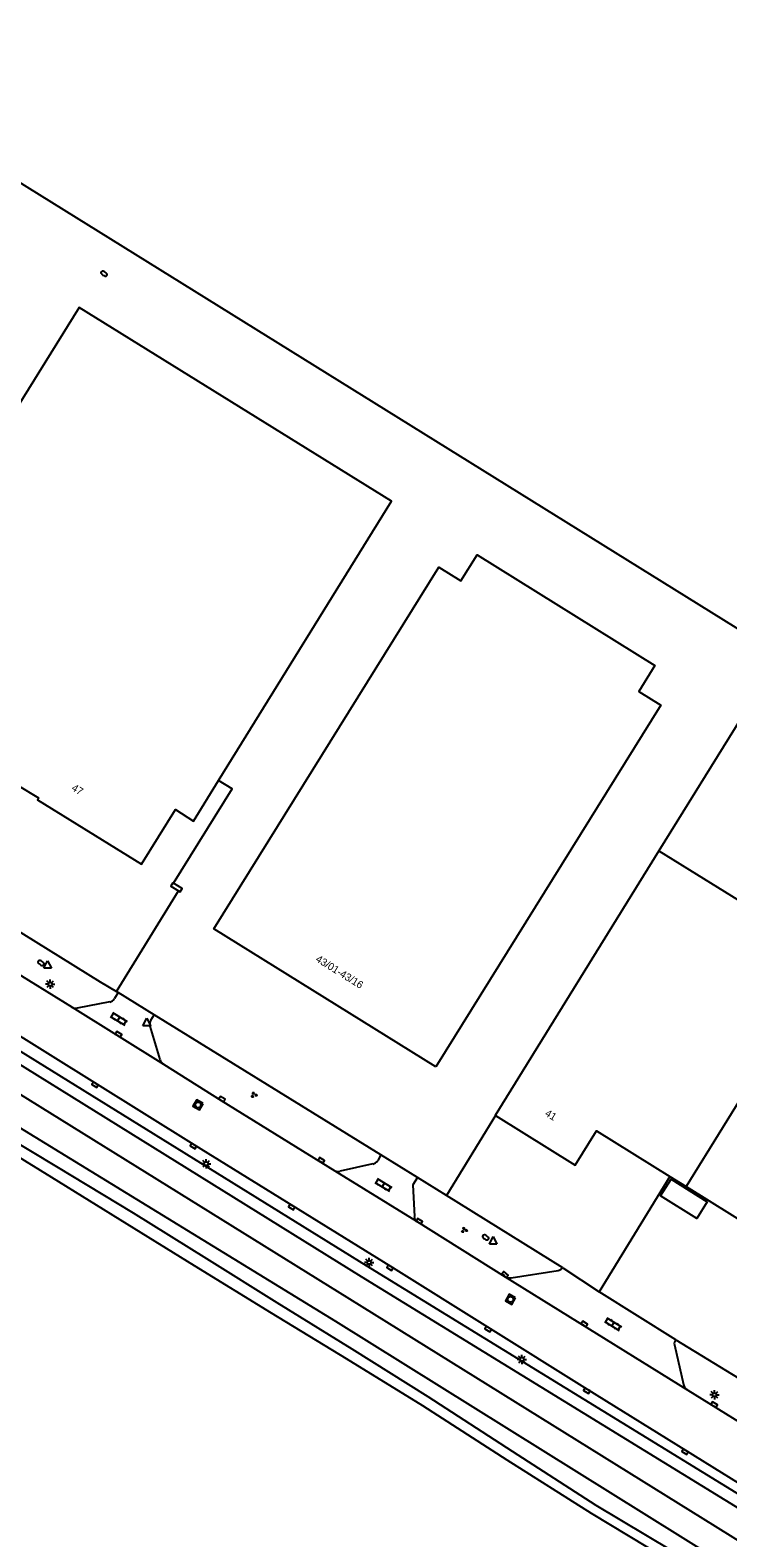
# Model space of a CAD drawing. Extents: x 128000 to 131008, y 398996 to 402500.
# Drawn here: x 128567.7 to 128661, y 400331.4 to 400533 of the extents above; entities that cross this region are included whole.
import ezdxf

# ---------------------------------------------------------------- set-up
doc = ezdxf.new("R2010")
doc.units = 0
for name, color, linetype in [('gg-afsc-hekwerk', 7, 'Continuous'), ('gg-afsc-muur', 7, 'Continuous'), ('gg-anno-huisnummerreeks BGT', 7, 'Continuous'), ('gg-bbg-bijgebouw', 7, 'Continuous'), ('gg-bbg-gedigitaliseerde bijgebouw', 7, 'Continuous'), ('gg-bbg-hoofdgebouw', 7, 'Continuous'), ('gg-bbg-tussenscheiding', 7, 'Continuous'), ('gg-knt-bovenkant onderkant talud', 7, 'Continuous'), ('gg-knt-onverhard', 7, 'Continuous'), ('gg-knt-verharding', 7, 'Continuous'), ('gt-grn-weggrens', 7, 'Continuous'), ('gt-symb-brandkraan', 7, 'Continuous'), ('gt-symb-groenvak', 7, 'Continuous'), ('gt-symb-klinker verharding', 7, 'Continuous'), ('gt-symb-kolk', 7, 'Continuous'), ('gt-symb-lichtmast', 7, 'Continuous'), ('gt-symb-rioolschacht', 7, 'Continuous'), ('gt-symb-waterafsluiter', 7, 'Continuous'), ('gx-grn-maaiveld', 7, 'Continuous')]:
    doc.layers.add(name, color=color, linetype=linetype)

# ---------------------------------------------------------------- blocks, each defined once
blk = doc.blocks.new('gt0-BR')
at = {"layer": 'gt-symb-brandkraan'}
for centre, radius, start, end in [((-0.24, 0), 0.206, 107.5669, 252.4331), ((0.6, -2.66), 3, 106.892, 107.5669), ((0, -0.69), 0.938, 73.108, 106.892), ((-0.6, -2.66), 3, 72.4331, 73.108), ((0.24, 0), 0.206, 287.567, 72.4331), ((0.6, 2.66), 3, 252.4331, 253.108), ((0, 0.69), 0.938, 253.108, 286.8921), ((-0.6, 2.66), 3, 286.8921, 287.567)]:
    blk.add_arc(centre, radius, start, end, dxfattribs=at)
blk = doc.blocks.new('gt0-KOLK')
at = {"layer": 'gt-symb-kolk'}
blk.add_lwpolyline([(0, 0), (0.38, 0), (0.38, 0.4), (-0.38, 0.4), (-0.38, 0), (0, 0)], dxfattribs=at)
blk = doc.blocks.new('gt0-WAFSL')
at = {"layer": 'gt-symb-waterafsluiter'}
for p, q in [((-0.5, -0.33), (0, 0.67)), ((0, 0.67), (0.5, -0.33)), ((0.5, -0.33), (-0.5, -0.33))]:
    blk.add_line(p, q, dxfattribs=at)
blk = doc.blocks.new('gt0-RS')
at = {"layer": 'gt-symb-rioolschacht'}
blk.add_lwpolyline([(-0.5, -0.5), (0.5, -0.5), (0.5, 0.5), (-0.5, 0.5)], close=True, dxfattribs=at)
blk.add_circle((0, 0), 0.375, dxfattribs=at)
blk = doc.blocks.new('gt0-LMAST')
at = {"layer": 'gt-symb-lichtmast'}
for p, q in [((-0.18, 0.17), (-0.45, 0.44)), ((-0.01, 0.25), (-0.01, 0.62)), ((0.17, 0.17), (0.44, 0.44)), ((-0.26, 0), (-0.63, 0)), ((-0.18, -0.18), (-0.45, -0.45)), ((-0.01, -0.25), (-0.01, -0.63)), ((0.44, -0.45), (0.17, -0.18)), ((0.24, 0), (0.62, 0))]:
    blk.add_line(p, q, dxfattribs=at)
blk.add_circle((-0.01, 0), 0.25, dxfattribs=at)
blk = doc.blocks.new('gt0-KL1')
at = {"layer": 'gt-symb-klinker verharding'}
for p, q in [((-1.15, 0.3), (1.15, 0.3)), ((-1, -0.3), (-1, 0.3)), ((-0.5, 0.3), (-0.5, 0.45)), ((0, -0.3), (0, 0.3)), ((0.5, 0.3), (0.5, 0.45)), ((1, -0.3), (1, 0.3)), ((-1.15, -0.3), (1.15, -0.3)), ((-0.5, -0.45), (-0.5, -0.3)), ((0.5, -0.45), (0.5, -0.3))]:
    blk.add_line(p, q, dxfattribs=at)
blk = doc.blocks.new('gt0-GRVAK')
at = {"layer": 'gt-symb-groenvak'}
for p, q in [((-0.11, 0.19), (-0.23, 0.24)), ((-0.18, 0.15), (0.09, 0.15)), ((-0.09, 0.21), (-0.16, 0.32)), ((-0.05, 0.21), (-0.05, 0.39)), ((0, 0.21), (0.06, 0.32)), ((0.01, 0.19), (0.13, 0.24)), ((0.26, -0.05), (0.2, 0.06)), ((0.3, -0.05), (0.3, 0.13)), ((0.35, -0.05), (0.41, 0.06)), ((-0.25, -0.23), (-0.36, -0.18)), ((-0.32, -0.26), (-0.05, -0.26)), ((-0.23, -0.21), (-0.29, -0.1)), ((-0.18, -0.2), (-0.18, -0.02)), ((-0.14, -0.21), (-0.07, -0.1)), ((-0.12, -0.23), (0, -0.18)), ((0.24, -0.07), (0.12, -0.02)), ((0.17, -0.11), (0.44, -0.11)), ((0.37, -0.07), (0.49, -0.02))]:
    blk.add_line(p, q, dxfattribs=at)

msp = doc.modelspace()

# ---------------------------------------------------------------- linework, layer by layer
at = {"layer": 'gg-afsc-hekwerk'}
for p, q in [((128579.26, 400404.41), (128587.56, 400417.88)), ((128579.46, 400404.29), (128579.26, 400404.41)), ((128584.28, 400401.31), (128579.46, 400404.29)), ((128614.6, 400382.58), (128584.28, 400401.31)), ((128629.92, 400387.83), (128623.4, 400377.15)), ((128619.49, 400379.56), (128614.6, 400382.58)), ((128623.4, 400377.15), (128619.49, 400379.56)), ((128653.25, 400379.7), (128643.81, 400364.29)), ((128654.07, 400357.86), (128643.81, 400364.29))]:
    msp.add_line(p, q, dxfattribs=at)
for points in [[(128586.87, 400418.92), (128594.7, 400431.52), (128592.9, 400432.64)], [(128552.85, 400420.76), (128577.06, 400405.74), (128579.26, 400404.41)], [(128654.07, 400357.86), (128669.14, 400348.62), (128675.48, 400350.57), (128688.83, 400371.98)]]:
    msp.add_lwpolyline(points, dxfattribs=at)
at = {"layer": 'gg-afsc-muur'}
msp.add_line((128586.87, 400418.92), (128586.78, 400418.97), dxfattribs=at)
for points in [[(128586.78, 400418.97), (128586.51, 400418.53), (128587.56, 400417.88)], [(128587.56, 400417.88), (128587.78, 400417.75), (128588.05, 400418.19), (128586.87, 400418.92)]]:
    msp.add_lwpolyline(points, dxfattribs=at)
at = {"layer": 'gg-bbg-bijgebouw'}
msp.add_lwpolyline([(128643.24, 400595.59), (128550.5, 400653.16), (128491.83, 400558.92), (128669.97, 400448.21), (128728.58, 400542.61), (128669.56, 400579.25)], dxfattribs=at)
at = {"layer": 'gg-bbg-gedigitaliseerde bijgebouw'}
msp.add_lwpolyline([(128658.26, 400376.3), (128656.87, 400374.07), (128652.02, 400377.1), (128653.41, 400379.33), (128658.26, 400376.3)], dxfattribs=at)
at = {"layer": 'gg-bbg-hoofdgebouw'}
for p, q in [((128662.77, 400441), (128651.79, 400423.24)), ((128653.25, 400379.7), (128655.42, 400378.35))]:
    msp.add_line(p, q, dxfattribs=at)
for points in [[(128592.9, 400432.64), (128616.03, 400469.99), (128574.27, 400495.91), (128547.69, 400453.16), (128565.86, 400441.91), (128561.08, 400434.19), (128565.61, 400431.4), (128566, 400432.02), (128568.83, 400430.31), (128568.67, 400430.06), (128582.61, 400421.46), (128587.12, 400428.78), (128589.55, 400427.21), (128592.9, 400432.64)], [(128621.94, 400394.35), (128592.28, 400412.8), (128622.37, 400461.17), (128625.31, 400459.34), (128627.47, 400462.81), (128651.24, 400448.02), (128649.09, 400444.56), (128652.04, 400442.72), (128621.94, 400394.35)], [(128651.79, 400423.24), (128629.88, 400387.85), (128629.92, 400387.83)], [(128629.92, 400387.83), (128640.6, 400381.2), (128643.45, 400385.79), (128653.25, 400379.7)], [(128655.42, 400378.35), (128667.4, 400370.91), (128664.56, 400366.32), (128675.09, 400359.78), (128681.63, 400370.32)]]:
    msp.add_lwpolyline(points, dxfattribs=at)
at = {"layer": 'gg-bbg-tussenscheiding'}
for p, q in [((128651.79, 400423.24), (128674.52, 400409.13)), ((128665.17, 400394.06), (128655.42, 400378.35))]:
    msp.add_line(p, q, dxfattribs=at)
at = {"layer": 'gg-knt-bovenkant onderkant talud'}
for points in [[(128333.5, 400540.29), (128368.98, 400518.88), (128448.04, 400469.61), (128530.68, 400418.55), (128612.63, 400367.81), (128696.85, 400316.07), (128778.01, 400265.25), (128862.15, 400212.76), (128956.55, 400154.07), (129038.3, 400103.22), (129119.96, 400052.68), (129148.42, 400034.86), (129162.19, 400026.43)], [(129161.48, 400025.58), (129147.64, 400033.81), (129119.34, 400051.53), (129037.27, 400102.36), (128861.13, 400211.85), (128777.31, 400263.92), (128695.4, 400315.05), (128612.03, 400366.29), (128529.89, 400417.27), (128447.46, 400468.28), (128368.18, 400517.11), (128331.97, 400538.2)]]:
    msp.add_lwpolyline(points, dxfattribs=at)
at = {"layer": 'gg-knt-onverhard'}
for points in [[(129156.61, 400023.38), (129153.36, 400023.43), (129150.2, 400023.73), (129147.63, 400024.64), (129143.21, 400026.97), (129114.35, 400045.38), (129033.23, 400096.36), (128951.57, 400147.17), (128857.4, 400205.9), (128774.01, 400257.39), (128691.4, 400308.63), (128608.6, 400360.3), (128525.34, 400411.3), (128443.58, 400461.67), (128363.3, 400509.84), (128329.75, 400529.73), (128323.2, 400533.15)], [(129212.52, 399988.55), (129209.46, 399988.72), (129206.49, 399990.58), (129197.77, 399996.69), (129175.85, 400010.3), (129171.24, 400013.83), (129169.06, 400016.62), (129166.35, 400020.47), (129163.54, 400023.3), (129159.48, 400025.72), (129154.47, 400026.69), (129150, 400027.86), (129145.64, 400029.9), (129116.31, 400048.29), (129035.16, 400099.26), (128859.26, 400208.59), (128776.06, 400260.39), (128693.4, 400311.73), (128610.44, 400363.28), (128527.58, 400414.74), (128445.46, 400465.03), (128365.32, 400512.54), (128344.77, 400525.3), (128331.59, 400533.13)]]:
    msp.add_lwpolyline(points, dxfattribs=at)
at = {"layer": 'gg-knt-verharding'}
for p, q in [((128554.3, 400414.09), (128573.3, 400402.32)), ((128579.46, 400404.29), (128579, 400403.48)), ((128573.3, 400402.32), (128585.53, 400394.72)), ((128578.35, 400403.03), (128574, 400402.22)), ((128583.82, 400400.59), (128584.28, 400401.31)), ((128585.09, 400395.33), (128583.74, 400399.81)), ((128613.53, 400381.37), (128609.18, 400380.39)), ((128614.6, 400382.58), (128614.18, 400381.82)), ((128608.44, 400380.47), (128619.38, 400373.7)), ((128638.95, 400367.5), (128623.4, 400377.15)), ((128619.38, 400373.7), (128631.23, 400366.28)), ((128631.23, 400366.28), (128655.66, 400351.12)), ((128655.66, 400351.12), (128663.49, 400346.27))]:
    msp.add_line(p, q, dxfattribs=at)
for points in [[(128677.69, 400329.14), (128677.4, 400329.32), (128668.53, 400334.9), (128642.25, 400351.23), (128615.92, 400367.66), (128589.64, 400383.91), (128563.36, 400400.3), (128540.43, 400414.56)], [(128585.53, 400394.72), (128593.26, 400389.87), (128608.44, 400380.47)], [(128619.49, 400379.56), (128618.9, 400378.59), (128619.08, 400374.33)], [(128631.23, 400366.28), (128631.63, 400366.16), (128632.04, 400366.15), (128638.3, 400367.1), (128638.67, 400367.24), (128638.95, 400367.5)], [(128653.85, 400357.19), (128655.07, 400351.88), (128655.23, 400351.52), (128655.66, 400351.12)]]:
    msp.add_lwpolyline(points, dxfattribs=at)
for centre, radius, start, end in [((128578.14, 400404.02), 1.02, 281.9365, 327.7745), ((128573.78, 400403.15), 0.961, 239.6638, 283.2588), ((128584.63, 400400.11), 0.939, 149.3537, 198.2426), ((128586.1, 400395.6), 1.05, 195.2468, 237.0553), ((128613.27, 400382.43), 1.1, 283.91, 326.2047), ((128608.9, 400381.29), 0.943, 240.967, 286.8518), ((128620.02, 400374.4), 0.945, 184.182, 227.1716), ((128654.44, 400357.36), 0.614, 126.2597, 196.6656)]:
    msp.add_arc(centre, radius, start, end, dxfattribs=at)
at = {"layer": 'gt-grn-weggrens'}
msp.add_line((128638.95, 400367.5), (128643.81, 400364.29), dxfattribs=at)
at = {"layer": 'gx-grn-maaiveld'}
for points in [[(128560.28, 400385.94), (128570.54, 400379.62), (128580.62, 400373.36), (128589.63, 400367.81), (128599.93, 400361.48), (128609.95, 400355.37), (128620.16, 400349.08), (128631.47, 400341.82), (128642.71, 400334.65), (128652.64, 400328.7)], [(128561.2, 400387.06), (128571.23, 400381.05), (128581.5, 400374.84), (128591.28, 400368.74), (128600.69, 400362.84), (128610.7, 400356.64), (128620.89, 400350.29), (128632.16, 400342.95), (128643.34, 400335.76), (128653.42, 400329.71)]]:
    msp.add_lwpolyline(points, dxfattribs=at)

# ---------------------------------------------------------------- block references
at = {"layer": 'gt-symb-brandkraan'}
for p, rotation in [((128577.58, 400500.43), 145.88093715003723), ((128569.16, 400408.24), 148.24980309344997), ((128628.62, 400371.55), 148.2498030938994)]:
    msp.add_blockref('gt0-BR', p, dxfattribs=dict(at, rotation=rotation))
at = {"layer": 'gt-symb-groenvak'}
for p in [(128597.62, 400390.62), (128625.73, 400372.54)]:
    msp.add_blockref('gt0-GRVAK', p, dxfattribs=at)
at = {"layer": 'gt-symb-klinker verharding'}
for p, rotation in [((128579.55, 400400.76), -31.130799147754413), ((128614.93, 400378.56), -31.1307991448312), ((128645.66, 400359.95), -31.877816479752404)]:
    msp.add_blockref('gt0-KL1', p, dxfattribs=dict(at, rotation=rotation))
at = {"layer": 'gt-symb-kolk'}
for p, rotation in [((128579.41, 400398.54), -31.720060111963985), ((128576.49, 400392.12), 148.07354491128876), ((128593.26, 400389.87), -31.671318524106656), ((128589.64, 400383.91), 147.99461679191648), ((128606.52, 400381.69), -32.33937708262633), ((128602.79, 400375.77), 148.20108717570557), ((128619.66, 400373.53), -29.410819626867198), ((128615.92, 400367.66), 148.32868147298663), ((128631.09, 400366.44), -41.229049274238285), ((128629.06, 400359.45), 147.9946167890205), ((128641.71, 400359.82), -31.798912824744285), ((128642.25, 400351.23), 148.07354491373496), ((128659.07, 400349.01), -31.92645509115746), ((128655.39, 400343.07), 148.20108717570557)]:
    msp.add_blockref('gt0-KOLK', p, dxfattribs=dict(at, rotation=rotation))
at = {"layer": 'gt-symb-lichtmast'}
for p in [(128570.4, 400405.41), (128591.25, 400381.4), (128613.04, 400368.2), (128633.48, 400355.24), (128659.22, 400350.5)]:
    msp.add_blockref('gt0-LMAST', p, dxfattribs=at)
at = {"layer": 'gt-symb-rioolschacht'}
for p, rotation in [((128590.16, 400389.27), 149.5373599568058), ((128631.94, 400363.27), 150.0489173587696)]:
    msp.add_blockref('gt0-RS', p, dxfattribs=dict(at, rotation=rotation))
at = {"layer": 'gt-symb-waterafsluiter'}
for p in [(128570.04, 400407.87), (128583.29, 400400.18), (128629.61, 400370.99)]:
    msp.add_blockref('gt0-WAFSL', p, dxfattribs=at)

# ---------------------------------------------------------------- texts
at = {"layer": 'gg-anno-huisnummerreeks BGT'}
for s, rotation, p in [('47', 328.3, (128573.14, 400431.41)), ('43/01-43/16', 328.1, (128605.79, 400408.52)), ('41', 328.2, (128636.45, 400387.89))]:
    msp.add_text(s, height=1, rotation=rotation, dxfattribs=at).set_placement(p)

doc.saveas('drawing.dxf')
